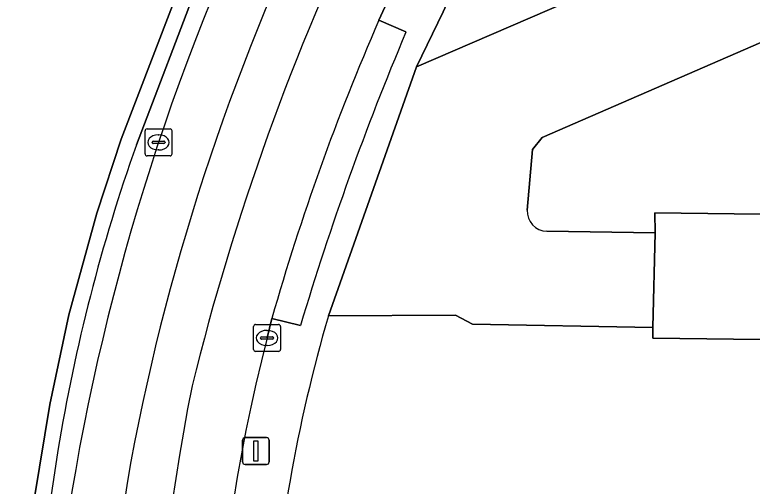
# Model space of a CAD drawing. Extents: x 159262 to 160143, y 383399 to 384319.
# Drawn here: x 159378.33 to 159405.72, y 383517.5 to 383535.02 of the extents above; entities that cross this region are included whole.
import ezdxf

# ---------------------------------------------------------------- set-up
doc = ezdxf.new("R2010")
doc.units = 0
for name, color, linetype in [('IMGEO_Berm_groen', 7, 'Continuous'), ('IMGEO_Erf', 7, 'Continuous'), ('IMGEO_Groenvoorziening', 7, 'Continuous'), ('IMGEO_Haag', 7, 'Continuous'), ('IMGEO_Kolk', 7, 'Continuous'), ('IMGEO_Lichtmast', 7, 'Continuous'), ('IMGEO_Parkeervlak_open', 7, 'Continuous'), ('IMGEO_Rijbaan_lokaal_gesloten', 7, 'Continuous'), ('IMGEO_Rijbaan_lokaal_open', 7, 'Continuous'), ('IMGEO_Voetpad_open', 7, 'Continuous')]:
    doc.layers.add(name, color=color, linetype=linetype)

msp = doc.modelspace()

# ---------------------------------------------------------------- linework, layer by layer
at = {"layer": 'IMGEO_Berm_groen'}
msp.add_lwpolyline([(159381.976, 383485.656), (159381.242, 383485.582), (159380.646, 383485.511), (159379.104, 383495.229), (159378.535, 383500.496), (159378.335, 383504.886), (159378.367, 383508.949), (159378.601, 383512.895), (159379.067, 383517.084), (159379.634, 383520.533), (159380.344, 383523.863), (159381.381, 383527.65), (159382.286, 383530.393), (159384.72, 383536.763)], dxfattribs=at)
at = {"layer": 'IMGEO_Erf'}
for points in [[(159441.25, 383614.012), (159441.121, 383599.115), (159440.619, 383547.18), (159442.655, 383547.178), (159442.643, 383547.602), (159447.024, 383547.601), (159446.962, 383538.883), (159442.56, 383538.888), (159442.547, 383539.346), (159440.449, 383539.323), (159440.361, 383531.572), (159435.135, 383531.595), (159435.025, 383522.598), (159402.024, 383522.999), (159402.028, 383523.401), (159395.337, 383523.526), (159394.706, 383523.853), (159389.98, 383523.831)], [(159398.629, 383544.874), (159394.249, 383535.129), (159393.253, 383533.085), (159412.828, 383541.541)], [(159406.606, 383534.23), (159397.925, 383530.461), (159397.555, 383530.015), (159397.358, 383527.762)], [(159398.096, 383526.973), (159402.114, 383526.914), (159402.109, 383527.655), (159426.68, 383527.347)]]:
    msp.add_lwpolyline(points, dxfattribs=at)
for centre, radius, start, end in [((159398.123, 383527.738), 0.765, 178.1836, 267.9906), ((159445.923, 383507.595), 58.251, 163.81562, 176.17848)]:
    msp.add_arc(centre, radius, start, end, dxfattribs=at)
at = {"layer": 'IMGEO_Groenvoorziening'}
for points in [[(159395.04, 383566.391), (159394.683, 383563.529), (159394.041, 383559.905), (159392.907, 383555.599), (159391.569, 383551.855), (159390.488, 383549.36), (159386.178, 383540.124), (159384.72, 383536.763), (159382.286, 383530.393), (159381.381, 383527.65), (159380.344, 383523.863), (159379.634, 383520.533), (159379.067, 383517.084)], [(159382.851, 383530.19), (159385.193, 383536.343), (159386.726, 383539.879)]]:
    msp.add_lwpolyline(points, dxfattribs=at)
for centre, radius, start, end in [((159445.485, 383508.082), 66.421, 160.55854, 170.69395), ((159456.756, 383506.289), 77.834, 170.73327, 190.23594)]:
    msp.add_arc(centre, radius, start, end, dxfattribs=at)
at = {"layer": 'IMGEO_Haag'}
for points in [[(159395.04, 383566.391), (159394.683, 383563.529), (159394.041, 383559.905), (159392.907, 383555.599), (159391.569, 383551.855), (159390.488, 383549.36), (159386.178, 383540.124), (159384.72, 383536.763), (159382.286, 383530.393), (159381.381, 383527.65), (159380.344, 383523.863), (159379.634, 383520.533), (159379.067, 383517.084)], [(159382.851, 383530.19), (159385.193, 383536.343), (159386.726, 383539.879), (159390.211, 383547.433)]]:
    msp.add_lwpolyline(points, dxfattribs=at)
for centre, radius, start, end in [((159445.485, 383508.082), 66.421, 160.55854, 170.69395), ((159456.756, 383506.289), 77.834, 170.73327, 190.23594)]:
    msp.add_arc(centre, radius, start, end, dxfattribs=at)
at = {"layer": 'IMGEO_Kolk'}
for p, q in [((159383.248, 383530.775), (159384.1, 383530.775)), ((159383.173, 383529.849), (159383.173, 383530.701)), ((159383.661, 383530.555), (159383.686, 383530.555)), ((159384.174, 383530.701), (159384.174, 383529.849)), ((159383.432, 383530.269), (159383.432, 383530.281)), ((159383.87, 383530.232), (159383.472, 383530.232)), ((159383.475, 383530.318), (159383.873, 383530.318)), ((159383.916, 383530.281), (159383.916, 383530.269)), ((159383.684, 383529.995), (159383.659, 383529.995)), ((159384.1, 383529.775), (159383.248, 383529.775)), ((159387.203, 383522.584), (159387.203, 383523.436)), ((159387.278, 383523.51), (159388.13, 383523.51)), ((159388.204, 383523.436), (159388.204, 383522.584)), ((159387.691, 383523.29), (159387.716, 383523.29)), ((159387.462, 383523.004), (159387.462, 383523.016)), ((159387.9, 383522.967), (159387.502, 383522.967)), ((159387.505, 383523.053), (159387.903, 383523.053)), ((159387.946, 383523.016), (159387.946, 383523.004)), ((159387.714, 383522.73), (159387.689, 383522.73)), ((159388.13, 383522.51), (159387.278, 383522.51))]:
    msp.add_line(p, q, dxfattribs=at)
for points in [[(159383.248, 383530.775), (159384.1, 383530.775)], [(159383.173, 383529.849), (159383.173, 383530.701)], [(159384.174, 383530.701), (159384.174, 383529.849)], [(159384.1, 383529.775), (159383.248, 383529.775)], [(159387.203, 383522.584), (159387.203, 383523.436)], [(159387.278, 383523.51), (159388.13, 383523.51)], [(159388.204, 383523.436), (159388.204, 383522.584)], [(159388.13, 383522.51), (159387.278, 383522.51)]]:
    msp.add_lwpolyline(points, dxfattribs=at)
for centre, radius, start, end in [((159383.25, 383530.699), 0.0765, 91.552, 178.448), ((159383.25, 383530.699), 0.0765, 91.552, 178.448), ((159384.098, 383530.699), 0.0765, 1.552, 88.448), ((159384.098, 383530.699), 0.0765, 1.552, 88.448), ((159383.472, 383530.278), 0.0403, 85.8775, 175.7526), ((159383.469, 383530.268), 0.0366, 178.938, 274.7102), ((159383.873, 383530.275), 0.043, 264.8664, 352.4533), ((159383.877, 383530.28), 0.0386, 1.7309, 96.639), ((159383.25, 383529.851), 0.0765, 181.552, 268.448), ((159383.25, 383529.851), 0.0765, 181.552, 268.448), ((159384.098, 383529.851), 0.0765, 271.552, 358.448), ((159384.098, 383529.851), 0.0765, 271.552, 358.448), ((159387.28, 383523.434), 0.0765, 91.552, 178.448), ((159387.28, 383523.434), 0.0765, 91.552, 178.448), ((159388.128, 383523.434), 0.0765, 1.552, 88.448), ((159388.128, 383523.434), 0.0765, 1.552, 88.448), ((159387.502, 383523.013), 0.0403, 85.8775, 175.7526), ((159387.499, 383523.003), 0.0366, 178.938, 274.7102), ((159387.903, 383523.01), 0.043, 264.8664, 352.4533), ((159387.907, 383523.015), 0.0386, 1.7309, 96.639), ((159387.28, 383522.586), 0.0765, 181.552, 268.448), ((159387.28, 383522.586), 0.0765, 181.552, 268.448), ((159388.128, 383522.586), 0.0765, 271.552, 358.448), ((159388.128, 383522.586), 0.0765, 271.552, 358.448)]:
    msp.add_arc(centre, radius, start, end, dxfattribs=at)
for centre, major_axis, ratio, start_param, end_param in [((159383.66, 383530.275), (-0.387, 0.002), 0.722429, 4.712389, 7.853982), ((159383.685, 383530.275), (-0.39, 0.002), 0.717154, 1.570796, 4.712389), ((159387.69, 383523.01), (-0.387, 0.002), 0.722429, 4.712389, 7.853982), ((159387.715, 383523.01), (-0.39, 0.002), 0.717154, 1.570796, 4.712389)]:
    msp.add_ellipse(centre, major_axis=major_axis, ratio=ratio, start_param=start_param, end_param=end_param, dxfattribs=at)
at = {"layer": 'IMGEO_Lichtmast'}
for p, q in [((159386.891, 383519.307), (159387.681, 383519.307)), ((159387.681, 383519.307), (159386.891, 383519.307)), ((159386.791, 383518.407), (159386.791, 383519.207)), ((159386.791, 383519.207), (159386.791, 383518.407)), ((159387.781, 383519.207), (159387.781, 383518.407)), ((159387.781, 383518.407), (159387.781, 383519.207)), ((159387.681, 383518.307), (159386.891, 383518.307)), ((159386.891, 383518.307), (159387.681, 383518.307))]:
    msp.add_line(p, q, dxfattribs=at)
msp.add_lwpolyline([(159387.211, 383519.182), (159387.361, 383519.182), (159387.361, 383518.432), (159387.211, 383518.432), (159387.211, 383519.182)], dxfattribs=at)
for centre, start, end in [((159386.891, 383519.207), 90, 180), ((159386.891, 383519.207), 90, 180), ((159387.681, 383519.207), 0, 90), ((159387.681, 383519.207), 360, 90), ((159386.891, 383518.407), 180, 270), ((159386.891, 383518.407), 180, 270), ((159387.681, 383518.407), 270, 0), ((159387.681, 383518.407), 270, 0)]:
    msp.add_arc(centre, 0.1, start, end, dxfattribs=at)
at = {"layer": 'IMGEO_Parkeervlak_open'}
for centre, radius, start, end in [((159464.786, 383503.281), 85.486, 153.93121, 171.67062), ((159465.842, 383502.79), 84.654, 153.5338, 169.35841), ((159455.679, 383506.323), 74.031, 170.59289, 188.95603)]:
    msp.add_arc(centre, radius, start, end, dxfattribs=at)
at = {"layer": 'IMGEO_Rijbaan_lokaal_gesloten'}
for points in [[(159391.857, 383534.813), (159396.441, 383544.762)], [(159426.68, 383527.347), (159402.109, 383527.655), (159402.114, 383526.914), (159402.028, 383523.401), (159402.024, 383522.999), (159435.025, 383522.598), (159435.135, 383531.595), (159430.462, 383531.615), (159430.37, 383530.422)], [(159387.704, 383523.01), (159387.883, 383523.736)]]:
    msp.add_lwpolyline(points, dxfattribs=at)
for centre, radius, start, end in [((159475.75, 383498.856), 93.545, 154.24207, 166.16018), ((159473.064, 383499.428), 88.581, 156.45521, 164.07274), ((159452.916, 383506.354), 67.305, 165.67197, 189.63059), ((159459.596, 383506.267), 76.16, 168.66739, 189.68244)]:
    msp.add_arc(centre, radius, start, end, dxfattribs=at)
at = {"layer": 'IMGEO_Rijbaan_lokaal_open'}
for points in [[(159412.828, 383541.541), (159393.253, 383533.085), (159389.98, 383523.831), (159394.706, 383523.853), (159395.337, 383523.526), (159402.028, 383523.401), (159402.114, 383526.914), (159398.096, 383526.973)], [(159397.358, 383527.762), (159397.555, 383530.015), (159397.925, 383530.461), (159406.606, 383534.23)]]:
    msp.add_lwpolyline(points, dxfattribs=at)
for centre, radius, start, end in [((159465.842, 383502.79), 84.654, 153.5338, 169.35841), ((159475.75, 383498.856), 93.545, 154.24207, 166.16018), ((159398.123, 383527.738), 0.765, 178.1836, 267.9906), ((159459.596, 383506.267), 76.16, 168.66739, 189.68244), ((159455.679, 383506.323), 74.031, 170.59289, 188.95603)]:
    msp.add_arc(centre, radius, start, end, dxfattribs=at)
at = {"layer": 'IMGEO_Voetpad_open'}
for points in [[(159390.211, 383547.433), (159386.726, 383539.879), (159385.193, 383536.343), (159382.851, 383530.19)], [(159396.441, 383544.762), (159391.857, 383534.813), (159392.859, 383534.378)], [(159393.253, 383533.085), (159394.249, 383535.129), (159398.629, 383544.874)], [(159392.859, 383534.378), (159391.857, 383534.813)], [(159389.98, 383523.831), (159393.253, 383533.085)], [(159388.945, 383523.475), (159387.883, 383523.736), (159387.704, 383523.01)], [(159387.883, 383523.736), (159388.945, 383523.475)]]:
    msp.add_lwpolyline(points, dxfattribs=at)
for centre, radius, start, end in [((159464.786, 383503.281), 85.486, 153.93121, 171.67062), ((159473.064, 383499.428), 88.581, 156.45521, 164.07274), ((159492.586, 383492.423), 108.193, 157.18388, 163.32149), ((159492.586, 383492.423), 108.193, 157.18388, 163.32149), ((159445.485, 383508.082), 66.421, 160.55854, 170.69395), ((159445.923, 383507.595), 58.251, 163.81562, 176.17848), ((159452.916, 383506.354), 67.305, 165.67197, 189.63059), ((159456.756, 383506.289), 77.834, 170.73327, 190.23594)]:
    msp.add_arc(centre, radius, start, end, dxfattribs=at)

doc.saveas('drawing.dxf')
